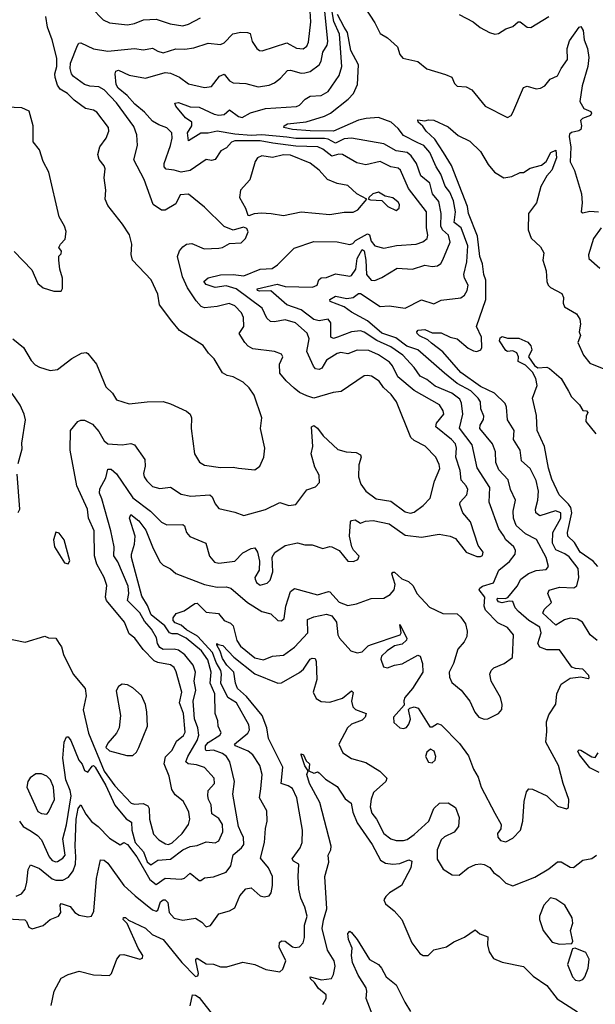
# Model space of a CAD drawing. Extents: x 1603745 to 1745082, y 385868 to 533966.
# Tile 268 of 646: x 1686704 to 1689915, y 427243 to 432737. Entities that reach past the tile are written whole.
import ezdxf

# ---------------------------------------------------------------- set-up
doc = ezdxf.new("R2010")
doc.units = 0

msp = doc.modelspace()

# ---------------------------------------------------------------- linework, layer by layer
at = {"layer": '0CON20XD'}
for points in [[(1689101.3, 429068.7), (1689115, 429038.6), (1689167.1, 428995), (1689215.6, 428935), (1689243.1, 428873.1), (1689265, 428845.7), (1689295, 428834.4), (1689315, 428836), (1689375, 428866), (1689393.3, 428886.7), (1689395.4, 428914.6), (1689386.1, 428955), (1689334.2, 429045), (1689326.2, 429085), (1689333.3, 429105), (1689349.5, 429120.5), (1689406.7, 429145), (1689452.7, 429177.3), (1689459.4, 429305), (1689425, 429344.4), (1689371.7, 429371.7), (1689302.5, 429442.5), (1689294.7, 429465), (1689298.7, 429515), (1689267.6, 429555), (1689270.8, 429565), (1689285.1, 429574.9), (1689346.5, 429595), (1689377.5, 429665), (1689436.4, 429713.6), (1689467.1, 429755), (1689470, 429775), (1689460.9, 429795), (1689416.4, 429835), (1689402.3, 429857.7), (1689376.5, 429896.5), (1689322.1, 430045), (1689326.3, 430126.3), (1689255.5, 430235.5), (1689227.2, 430365), (1689157.9, 430457.9), (1689175.2, 430535), (1689167.8, 430597.8), (1689158.5, 430618.5), (1689115, 430653.2), (1689021.9, 430691.9), (1688975, 430729.7), (1688938.4, 430748.4), (1688905.2, 430795.2), (1688841.4, 430865), (1688775, 430911.5), (1688696.3, 430946.3), (1688625, 430994), (1688605, 431000), (1688555.8, 430994.2), (1688476.2, 430965), (1688455, 430958.2), (1688440.5, 430965), (1688440, 431045), (1688425.7, 431065), (1688375, 431056.7), (1688345, 431063.9), (1688275, 431117.5), (1688195, 431144.7), (1688105, 431223.3), (1688042.5, 431222.5), (1688031.1, 431225), (1688028.1, 431235), (1688140.4, 431260.4), (1688185, 431247.3), (1688336.6, 431243.4), (1688362.9, 431255), (1688373.6, 431285), (1688385, 431296.8), (1688415, 431298.9), (1688465, 431318.5), (1688545, 431305.5), (1688555, 431309.5), (1688579.3, 431345), (1688586.2, 431405), (1688615, 431454.4), (1688625, 431446.9), (1688634.9, 431394.9), (1688639.2, 431315), (1688665, 431283.5), (1688685, 431282.2), (1688725, 431298.9), (1688810.5, 431350.5), (1688895, 431345.5), (1688965, 431366.4), (1689005, 431360), (1689035, 431363.1), (1689052.9, 431377.1), (1689065, 431397.5), (1689104.7, 431495), (1689095.3, 431535), (1689063.1, 431565), (1689053.7, 431583.7), (1689055.2, 431655.2), (1689042.4, 431722.4), (1689007.5, 431765), (1688991.8, 431825), (1688941.3, 431865), (1688916.7, 431935), (1688887.1, 431977.1), (1688865, 431995.3), (1688805, 432005.2), (1688735, 432044.7), (1688555, 432075.3), (1688515, 432071.3), (1688465, 432047.4), (1688425, 432069.6), (1688405, 432074), (1688245, 432073.1), (1688195, 432081.7), (1688055, 432093.5), (1687995, 432090.8), (1687905, 432097.3), (1687804.8, 432115.2), (1687755, 432103.2), (1687715, 432102.9), (1687645, 432060.8), (1687639.6, 432105), (1687663.5, 432145), (1687664.3, 432165), (1687628.9, 432188.9), (1687574.4, 432255), (1687569.7, 432270.3), (1687590, 432275), (1687655, 432251.2), (1687705, 432247.7), (1687789, 432209), (1687815, 432203.1), (1687845, 432207.8), (1687875, 432232.9), (1687925, 432195.9), (1687945, 432191.2), (1687992.5, 432217.5), (1688075, 432240.8), (1688248.2, 432251.8), (1688265, 432259.1), (1688296.8, 432293.2), (1688325, 432310.4), (1688385, 432313.8), (1688425, 432336.5), (1688486.2, 432425), (1688501.4, 432475), (1688488.4, 432655), (1688457.4, 432727.4), (1688438.2, 432835)], [(1686617.6, 429287.6), (1686735, 429263.6), (1686845, 429297.5), (1686865, 429286.7), (1686905, 429286), (1686924, 429255), (1686937.9, 429237.9), (1686948.2, 429195), (1687002.5, 429085), (1687069.3, 429005), (1687075.6, 428964.4), (1687057.7, 428885), (1687088.6, 428755), (1687175, 428544.2), (1687235, 428461.1), (1687325.6, 428365), (1687345, 428359.2), (1687393.1, 428363.1), (1687419.4, 428349.4), (1687426.4, 428335), (1687427.7, 428275), (1687451.2, 428191.2), (1687481.1, 428161.1), (1687518.2, 428138.2), (1687535, 428135.2), (1687555, 428143.4), (1687610.6, 428195), (1687646.5, 428245), (1687653.5, 428275), (1687647.5, 428315), (1687638.2, 428335), (1687615.2, 428375.2), (1687572, 428412), (1687552, 428442), (1687538.2, 428515), (1687509.6, 428585), (1687516.8, 428623.2), (1687555, 428660.6), (1687578.8, 428711.2), (1687618.3, 428741.7), (1687628.1, 428761.9), (1687617.7, 428865), (1687596.3, 428925), (1687607.8, 428985), (1687577.9, 429097.9), (1687565, 429121.2), (1687545, 429137.1), (1687475, 429149.1), (1687455, 429159.6), (1687392.5, 429222.5), (1687347.3, 429285), (1687315, 429310), (1687289.2, 429375), (1687188.9, 429495), (1687183.1, 429515), (1687189.9, 429579.9), (1687174.7, 429624.7), (1687135, 429698.8), (1687122.3, 429745), (1687119.2, 429885), (1687088.4, 429955), (1687082.9, 430005), (1687022.9, 430135), (1686986.4, 430335), (1686987.9, 430445), (1687028.6, 430495), (1687045, 430502.5), (1687065, 430502.5), (1687110.6, 430480.6), (1687145, 430438.1), (1687175.9, 430385.9), (1687195, 430370.5), (1687275, 430364), (1687325, 430372.3), (1687344.7, 430364.7), (1687401.7, 430281.7), (1687404.5, 430245), (1687395.4, 430205), (1687399.3, 430185), (1687412.9, 430162.9), (1687445, 430132.1), (1687485, 430120.8), (1687545, 430128), (1687605, 430088.5), (1687658.5, 430078.5), (1687765, 430086.2), (1687777.5, 430075), (1687795, 430034.3), (1687815, 430010), (1687905, 429989.2), (1687955, 429969.2), (1688075.9, 430004.1), (1688155, 430042.5), (1688205, 430026), (1688245, 430031.9), (1688306.4, 430113.6), (1688355, 430130.8), (1688375.7, 430155), (1688374.3, 430195), (1688350.7, 430240.7), (1688330.6, 430315), (1688338.6, 430355), (1688332.5, 430465), (1688345, 430472.5), (1688365, 430456.7), (1688396.2, 430415), (1688478.3, 430338.3), (1688525, 430325.5), (1688581.1, 430321.1), (1688605, 430308), (1688608.6, 430295), (1688596.4, 430253.6), (1688594.5, 430185), (1688607.3, 430145), (1688635, 430105.4), (1688692.9, 430062.9), (1688775, 430049.3), (1688855, 429990), (1688885, 429983.6), (1688905, 429989.2), (1688955.6, 430025), (1688993.7, 430066.3), (1689018.3, 430161.7), (1689047.4, 430232.6), (1689044.2, 430255), (1689026.1, 430296.1), (1688966.6, 430356.6), (1688905, 430388.5), (1688886.9, 430405), (1688806.2, 430605), (1688776.2, 430645), (1688733.6, 430683.6), (1688709.4, 430719.4), (1688666.7, 430746.7), (1688645, 430752.2), (1688625, 430748.9), (1688497.3, 430662.7), (1688453, 430657), (1688345, 430624.5), (1688305, 430638), (1688265.5, 430655.5), (1688235, 430680), (1688191.1, 430721.1), (1688155.7, 430765), (1688154.2, 430815), (1688172, 430855), (1688165, 430871.2), (1688125.5, 430885.5), (1688005, 430899.6), (1687978.1, 430915), (1687959.5, 430935), (1687927.8, 430985), (1687954.5, 431025), (1687952.1, 431075), (1687940.6, 431100.6), (1687905, 431140.8), (1687872.9, 431152.9), (1687805, 431136.3), (1687735, 431129.7), (1687716.5, 431136.5), (1687688.1, 431168.1), (1687640.4, 431240.4), (1687611.7, 431301.7), (1687583.6, 431415), (1687595, 431446.2), (1687615, 431468.8), (1687635, 431483.8), (1687665, 431487.1), (1687732.5, 431457.5), (1687815, 431461.9), (1687835, 431465.8), (1687875, 431488.6), (1687938.8, 431491.2), (1687963.8, 431515), (1687977.7, 431552.3), (1687971.7, 431571.7), (1687951.7, 431578.3), (1687895, 431562.5), (1687845, 431583.3), (1687735, 431690.5), (1687645, 431762.2), (1687600.2, 431759.8), (1687575, 431710), (1687515, 431673.3), (1687495, 431673.1), (1687448.6, 431705), (1687398.9, 431845), (1687340, 431955), (1687360.7, 432035), (1687358.2, 432095), (1687340.3, 432140.3), (1687245, 432272.7), (1687174.7, 432345), (1687145, 432362.9), (1687095, 432365.3), (1687065.6, 432375), (1687005, 432419.5), (1686992.5, 432435), (1686985.5, 432464.5), (1686987.8, 432495), (1687027, 432593), (1687034.4, 432605.6), (1687045, 432606.7), (1687115, 432574.5), (1687195, 432561.8), (1687345, 432575.5), (1687395, 432568.9), (1687445, 432577.3), (1687475, 432560.5), (1687505, 432552.5), (1687575, 432573.6), (1687625, 432572.5), (1687675, 432579.7), (1687755, 432605.9), (1687825, 432597.5), (1687845, 432607.1), (1687892.8, 432657.2), (1687936.9, 432666.9), (1687975.4, 432665.4), (1687989.1, 432659.1), (1688000, 432615), (1688027.5, 432575), (1688042.5, 432565), (1688056.2, 432563.8), (1688195, 432607.1), (1688248.6, 432578.6), (1688285, 432574.5), (1688305, 432588.1), (1688315, 432612), (1688328.3, 432725), (1688324.3, 432785)], [(1686767.9, 428207.9), (1686803.5, 428185), (1686825, 428160), (1686867.9, 428065), (1686885, 428044.1), (1686905, 428036.7), (1686915, 428039.3), (1686945, 428058.6), (1686957.5, 428075), (1686944, 428165), (1686965.7, 428244.3), (1686990.5, 428405), (1686986.5, 428436.5), (1686962.2, 428495), (1686944.8, 428615.2), (1686951.4, 428705), (1686965, 428734.4), (1686974.3, 428735.7), (1686989.3, 428715), (1687033.8, 428605), (1687052.2, 428582.2), (1687065, 428548.1), (1687085, 428538.8), (1687108.8, 428571.2), (1687115, 428574.2), (1687125, 428566.5), (1687185, 428463.5), (1687234, 428354), (1687298.2, 428278.2), (1687328.2, 428258.2), (1687329.5, 428215), (1687349, 428145), (1687394.3, 428094.3), (1687415, 428038.2), (1687435, 428020.3), (1687475, 428046.7), (1687545, 428052.5), (1687614, 428105), (1687655, 428123.7), (1687695, 428129.1), (1687745, 428149.6), (1687795, 428143.3), (1687815.3, 428155), (1687836.6, 428205), (1687834.8, 428245), (1687815, 428279.1), (1687776.2, 428305), (1687772, 428355), (1687756.5, 428385), (1687753.3, 428405), (1687756.2, 428435), (1687790.2, 428475), (1687788.8, 428505), (1687735, 428563.3), (1687689.7, 428579.7), (1687644.5, 428584.5), (1687631.4, 428595), (1687642.3, 428625), (1687693.3, 428715), (1687702.8, 428745), (1687697.4, 428785), (1687679.3, 428835), (1687675.6, 428885.6), (1687672.5, 428935), (1687687.1, 428995), (1687676.8, 429045), (1687684.1, 429095), (1687672.5, 429135), (1687625, 429192.8), (1687589.4, 429219.4), (1687565, 429224.8), (1687505, 429222.2), (1687485, 429233.4), (1687473.1, 429255), (1687467.4, 429287.4), (1687438.8, 429335), (1687401.1, 429381.1), (1687375, 429427.3), (1687306.1, 429495), (1687312.7, 429535), (1687309.3, 429575), (1687251.5, 429711.5), (1687229.5, 429745), (1687231.6, 429795), (1687213.4, 429885), (1687163.1, 430063.1), (1687148.6, 430095), (1687151.3, 430118.7), (1687185, 430180), (1687195, 430228.8), (1687215, 430229.5), (1687245, 430202.8), (1687335, 430069.1), (1687433.4, 429993.4), (1687495, 429932.7), (1687525, 429918.2), (1687615, 429920), (1687622.6, 429912.6), (1687634.8, 429874.8), (1687652.5, 429852.5), (1687742, 429815), (1687762.9, 429742.9), (1687790.1, 429710.1), (1687815, 429703.4), (1687904, 429715), (1687949.1, 429760.9), (1687995, 429786), (1688015, 429790), (1688031.4, 429765), (1688041.2, 429715), (1688039.1, 429665), (1688016.7, 429625), (1688017.3, 429615), (1688025, 429597.1), (1688045, 429582.2), (1688085, 429591.9), (1688100.9, 429609.1), (1688115.3, 429655), (1688113, 429737), (1688127.2, 429762.8), (1688185, 429802.5), (1688253.1, 429816.9), (1688294, 429806), (1688335, 429805.6), (1688395, 429786.7), (1688435, 429798), (1688445.8, 429795.8), (1688485.5, 429775.5), (1688535, 429715.8), (1688566.6, 429713.4), (1688590, 429725), (1688597.7, 429742.3), (1688565.8, 429775.8), (1688556.6, 429795), (1688543.8, 429855), (1688548.6, 429935), (1688555, 429942.5), (1688575, 429945.7), (1688605, 429927.5), (1688632.4, 429937.6), (1688675, 429942.5), (1688765, 429924.5), (1688855, 429860), (1688945, 429848.5), (1689043.2, 429866.8), (1689105.5, 429855.5), (1689135, 429842), (1689195, 429766), (1689255, 429741.9), (1689275, 429741.9), (1689285, 429746.2), (1689289.4, 429765), (1689262.4, 429802.4), (1689218.8, 429935), (1689176.7, 429985), (1689158.6, 430031.4), (1689161.1, 430045), (1689198.5, 430085), (1689203.2, 430115), (1689194.6, 430135), (1689166.7, 430166.7), (1689161.7, 430221.7), (1689137.5, 430295), (1689140, 430345), (1689135, 430369.1), (1689113.2, 430395), (1689026.2, 430465), (1689029.1, 430485), (1689070, 430535), (1689066.2, 430555), (1689045, 430586.7), (1688905, 430667.2), (1688813.5, 430743.5), (1688783.6, 430805), (1688766.5, 430825), (1688706.5, 430866.5), (1688651.5, 430891.5), (1688587.1, 430892.9), (1688535, 430871.3), (1688495, 430878.7), (1688475, 430874.6), (1688415, 430837.4), (1688388.7, 430791.3), (1688375, 430784.7), (1688355, 430788.2), (1688342.9, 430802.9), (1688305.2, 430885), (1688315.5, 430935.5), (1688318.2, 430955), (1688307, 430987), (1688242.7, 431045), (1688185, 431061), (1688125, 431050), (1688103.3, 431053.3), (1688082.1, 431072.1), (1688057.2, 431127.2), (1687912.2, 431235), (1687855, 431252.3), (1687795, 431243.1), (1687745, 431258.4), (1687731.2, 431275), (1687755, 431296.9), (1687825, 431313), (1687895, 431314.8), (1687955, 431307.4), (1688045, 431344.7), (1688112.5, 431347.5), (1688142, 431368), (1688235, 431461.2), (1688345, 431499.1), (1688475, 431496.6), (1688545, 431482.5), (1688561.8, 431488.2), (1688577.5, 431505), (1688645, 431542.5), (1688655, 431536), (1688665, 431500), (1688685, 431475.5), (1688735, 431461.8), (1688805.9, 431475.9), (1688916.2, 431483.8), (1688953.2, 431496.8), (1688976.5, 431515), (1688981.1, 431535), (1688973.4, 431575), (1688973.9, 431665), (1688873.4, 431795), (1688827.8, 431897.8), (1688815, 431907.9), (1688775, 431915.3), (1688715, 431946.2), (1688635, 431926.8), (1688585, 431938.7), (1688504, 431985), (1688485, 431986.1), (1688445, 431974.7), (1688394.6, 432015), (1688366.4, 432026.4), (1688245, 432031.1), (1688116.8, 432046.8), (1688045, 432061.3), (1687905, 432060.8), (1687886.3, 432053.7), (1687858.1, 432021.9), (1687826, 432004), (1687795, 431956.5), (1687775, 431950.6), (1687745, 431956.7), (1687654.7, 431895.3), (1687605, 431885.4), (1687565, 431897.9), (1687521.7, 431901.7), (1687510.8, 431915), (1687509.4, 431935), (1687545.5, 432034.5), (1687555.2, 432075), (1687553.2, 432105), (1687525, 432133.8), (1687479.6, 432149.6), (1687445, 432170.5), (1687400.3, 432220.3), (1687345.8, 432265), (1687303.8, 432313.8), (1687252.8, 432355), (1687242.9, 432375), (1687237.5, 432435), (1687240.6, 432449.4), (1687255, 432454.8), (1687315, 432426.2), (1687405, 432410.8), (1687515, 432442.6), (1687545, 432438.7), (1687595, 432416.2), (1687645, 432379.2), (1687735, 432358.1), (1687775, 432364), (1687818, 432422), (1687845, 432432.5), (1687875, 432394.6), (1687895, 432383.6), (1687965, 432381.5), (1688035, 432362.1), (1688095, 432371.6), (1688125, 432384.6), (1688159.7, 432410.3), (1688197.1, 432452.9), (1688215, 432455.4), (1688275, 432438.9), (1688295, 432439.4), (1688325, 432448.2), (1688374.5, 432485), (1688385.2, 432504.8), (1688395.3, 432555), (1688419.2, 432595), (1688423.4, 432615), (1688405.9, 432785)], [(1687105, 432803.3), (1687169.4, 432735), (1687205, 432719.2), (1687305, 432708.9), (1687345, 432715.3), (1687393.9, 432736.1), (1687465, 432739.1), (1687542.8, 432712.8), (1687615, 432703.2), (1687645, 432711.1), (1687712.6, 432747.4)], [(1688628.5, 432805), (1688685, 432720), (1688715, 432659.2), (1688755.4, 432635.4), (1688811.2, 432585), (1688825, 432543.3), (1688841.2, 432521.2), (1688925, 432504.2), (1688975, 432462.9), (1689079.5, 432430.5), (1689115, 432416.2), (1689129.8, 432379.8), (1689145, 432365.6), (1689195, 432361.1), (1689226, 432345), (1689301.2, 432255), (1689425, 432190), (1689445, 432202), (1689455, 432218.8), (1689515, 432358), (1689535, 432365.8), (1689585, 432351.2), (1689610, 432355), (1689633, 432367), (1689662.5, 432405), (1689705, 432422.5), (1689724.2, 432465), (1689760.6, 432515), (1689758.1, 432575), (1689771.9, 432618.1), (1689825, 432695.5), (1689835, 432698.9), (1689846.9, 432676.9), (1689852.5, 432625), (1689871, 432575), (1689879, 432525), (1689874.2, 432475), (1689842.5, 432367.5), (1689829.6, 432279.6), (1689850.8, 432240.8), (1689889.5, 432225), (1689894.6, 432215), (1689888.2, 432201.8), (1689842.9, 432185), (1689832.9, 432175), (1689838.9, 432145), (1689835, 432124.2), (1689823.7, 432116.3), (1689782.2, 432107.8), (1689771.8, 432098.2), (1689769.1, 432085), (1689779.3, 432025), (1689775, 431943.3), (1689799.4, 431895), (1689838.6, 431765), (1689842.2, 431715), (1689836.7, 431665), (1689845, 431658.8), (1689885, 431668.6), (1689932.5, 431665)], [(1686665.7, 430955.7), (1686725, 430907.5), (1686768.1, 430835), (1686791.2, 430811.2), (1686815, 430797.5), (1686875, 430778.5), (1686915.4, 430784.6), (1686995, 430846.7), (1687048.8, 430875), (1687075, 430879.5), (1687085, 430874.4), (1687131.8, 430815), (1687185, 430688.8), (1687222.1, 430652.1), (1687245, 430616.2), (1687315, 430593.1), (1687415.6, 430604.4), (1687505, 430605.5), (1687545, 430593.8), (1687635, 430551.8), (1687654.6, 430535), (1687663.1, 430515), (1687661.5, 430455), (1687680, 430315), (1687707.3, 430267.3), (1687735, 430251.4), (1687825, 430237.1), (1687895, 430240), (1687924.6, 430234.6), (1688015, 430225.6), (1688044.3, 430245), (1688066.7, 430295), (1688071.4, 430345), (1688046.5, 430455), (1688055.5, 430515), (1688012.4, 430642.4), (1687985, 430681.9), (1687950, 430715), (1687895, 430743.1), (1687860.6, 430750.6), (1687836.1, 430766.1), (1687788.1, 430845), (1687757.1, 430875), (1687728.5, 430918.5), (1687595, 431002.9), (1687551.9, 431055), (1687484.5, 431145), (1687475.6, 431205), (1687437.1, 431285), (1687334, 431395), (1687325.7, 431425.7), (1687329.2, 431485), (1687316.2, 431536.2), (1687278.5, 431595), (1687195, 431700), (1687180, 431735), (1687184.6, 431785.4), (1687176.2, 431855), (1687180.6, 431905), (1687175, 431922), (1687146.9, 431956.9), (1687140, 431985), (1687152, 432028), (1687185.6, 432075), (1687201.1, 432115), (1687199.5, 432135), (1687135, 432221.1), (1687115, 432232.1), (1687071.4, 432241.4), (1687007.1, 432287.1), (1686970, 432325), (1686929.2, 432349.2), (1686915, 432371.4), (1686902.5, 432415), (1686900, 432435), (1686910.4, 432475), (1686911.1, 432521.1), (1686884.7, 432625), (1686858.7, 432695), (1686849.1, 432755)], [(1689355, 428308.8), (1689390.8, 428245), (1689387.9, 428222.1), (1689368.8, 428195), (1689372, 428175), (1689385.9, 428155.9), (1689415, 428150), (1689455, 428170), (1689497.5, 428215), (1689510, 428265), (1689518.5, 428375), (1689531.1, 428428.9), (1689545, 428444.4), (1689565, 428442.2), (1689645, 428406.7), (1689705, 428348.9), (1689755, 428334.2), (1689765, 428341.2), (1689766.7, 428385), (1689735.5, 428475), (1689710.3, 428575), (1689639.1, 428705), (1689645.5, 428765.5), (1689641.9, 428818.1), (1689655, 428857.5), (1689695, 428916.7), (1689699.6, 428975), (1689725, 429028.1), (1689775, 429063.1), (1689835, 429070), (1689875, 429061.2), (1689880, 429065), (1689878, 429078), (1689845, 429112.5), (1689805, 429115.8), (1689784.5, 429124.5), (1689715, 429220.8), (1689645, 429221.4), (1689605.2, 429235.2), (1689595.3, 429255), (1689613.8, 429315), (1689605, 429346.3), (1689545, 429383.6), (1689486.7, 429435), (1689468.6, 429455), (1689455, 429489.5), (1689435, 429492.7), (1689395, 429482.1), (1689375, 429489.1), (1689365, 429502.9), (1689371.6, 429508.4), (1689412.8, 429507.2), (1689427.7, 429512.3), (1689478.5, 429575), (1689499.2, 429615), (1689543.2, 429646.8), (1689585, 429663.4), (1689640.9, 429669.1), (1689654.3, 429685), (1689640.3, 429735), (1689587.1, 429837.1), (1689525, 429868.2), (1689473.5, 429915), (1689458.4, 429955), (1689456.2, 429995), (1689470.4, 430055), (1689442.5, 430115), (1689428.5, 430168.5), (1689377.3, 430225), (1689360.3, 430265), (1689357.6, 430325), (1689340.8, 430370.8), (1689271.8, 430455), (1689273.3, 430475), (1689292, 430505), (1689292.9, 430525), (1689277.2, 430565), (1689273.8, 430605), (1689262.5, 430625), (1689220.2, 430665), (1689145, 430707.4), (1689073.4, 430763.4), (1688925, 430893.8), (1688864.1, 430915), (1688801.7, 430961.7), (1688725, 430987.9), (1688645, 431057), (1688555, 431104.2), (1688515, 431133.9), (1688435.8, 431165), (1688433.5, 431175), (1688465, 431194.6), (1688528.2, 431181.8), (1688565, 431185.7), (1688595, 431208.4), (1688605, 431209.2), (1688715, 431136.5), (1688765, 431140.5), (1688853.7, 431126.3), (1688945, 431172.7), (1689015, 431150.8), (1689055, 431171.4), (1689164.5, 431185.5), (1689185, 431199.2), (1689201.1, 431225), (1689206.4, 431255), (1689185, 431294), (1689182.5, 431315), (1689198.9, 431385), (1689204.3, 431475), (1689167.3, 431575), (1689128.5, 431605), (1689134.8, 431665), (1689123.6, 431725), (1689103.8, 431775), (1689077, 431807), (1689052.6, 431875), (1689027.6, 431915), (1688992.9, 431995), (1688958.5, 432035), (1688925, 432049.2), (1688845, 432089.7), (1688815, 432128.6), (1688775.9, 432165), (1688705, 432191.6), (1688636, 432186), (1688595, 432175.2), (1688455.5, 432114.5), (1688325, 432116.4), (1688225.2, 432124.8), (1688177.5, 432135), (1688178.6, 432145), (1688198.8, 432155), (1688302.5, 432167.5), (1688405, 432197.5), (1688437.1, 432215), (1688536.9, 432293.1), (1688566.9, 432325), (1688587.6, 432375), (1688593.6, 432485), (1688551.5, 432565), (1688532.1, 432665), (1688514.9, 432694.9), (1688477.3, 432765)], [(1689155, 432766.5), (1689234.2, 432725), (1689273.3, 432693.3), (1689325, 432664.4), (1689354.1, 432655.9), (1689375, 432660), (1689415, 432686), (1689455, 432699.2), (1689485, 432724.2), (1689496.7, 432725), (1689535, 432694.2), (1689555, 432694), (1689655, 432754.2)], [(1686672.9, 431442.9), (1686771.3, 431341.3), (1686806, 431265), (1686835, 431240), (1686895, 431221.2), (1686935, 431222.5), (1686943.6, 431236.4), (1686943.6, 431293.6), (1686927.5, 431345), (1686922.5, 431395), (1686923, 431417), (1686935, 431430), (1686936.7, 431445), (1686922.5, 431465), (1686932.5, 431485), (1686957.9, 431512.1), (1686962.5, 431555), (1686954, 431585), (1686923.8, 431636.2), (1686867.1, 431885), (1686834.4, 431945), (1686815, 432010), (1686780, 432055), (1686780, 432145), (1686756.8, 432226.8), (1686715.3, 432245.3), (1686585, 432250)], [(1689925, 429271.9), (1689887.1, 429305), (1689843.8, 429375), (1689815, 429391.1), (1689775, 429396.5), (1689743, 429387), (1689695, 429358.2), (1689622.7, 429425), (1689629.4, 429445), (1689671.1, 429485), (1689650.5, 429535), (1689657.1, 429552.9), (1689715, 429569.3), (1689795, 429566.4), (1689812.1, 429577.9), (1689823.6, 429625), (1689819.1, 429675), (1689768.6, 429738.6), (1689745, 429756.2), (1689695, 429778.9), (1689676.1, 429815), (1689677.9, 429875), (1689722.8, 429955), (1689722.9, 429985), (1689693.8, 429996.2), (1689605, 429967.8), (1689583.3, 429985), (1689581.8, 430005), (1689595.3, 430055), (1689598.8, 430105), (1689584.6, 430165), (1689552.2, 430232.2), (1689503.8, 430275), (1689496.2, 430335), (1689459.2, 430395), (1689462.1, 430445), (1689424.6, 430504.6), (1689419.1, 430575), (1689411.5, 430595), (1689353.6, 430653.6), (1689275, 430689.6), (1689165, 430768.1), (1689064.2, 430884.2), (1689001.2, 430931.2), (1688980.2, 430950.2), (1688935, 430972), (1688920.8, 430985), (1688918.8, 430995), (1688926, 431004), (1688965, 431007.8), (1689005, 430989.4), (1689055, 430988.5), (1689105, 430965.6), (1689145, 430956.2), (1689205, 430903.8), (1689235, 430888.9), (1689255, 430885.7), (1689276.4, 430893.6), (1689282.3, 430907.7), (1689281.1, 430965), (1689252.6, 431025), (1689304.3, 431175), (1689304, 431284), (1689292.3, 431315), (1689286.2, 431375), (1689271.2, 431415), (1689258, 431528), (1689208, 431655), (1689202.5, 431695), (1689113.4, 431923.4), (1689067.8, 431995), (1689019.5, 432069.5), (1688970.8, 432115), (1688953, 432143), (1688927.5, 432165), (1688925, 432177.5), (1688965, 432172.5), (1688985, 432178.8), (1689015, 432176), (1689095, 432138.5), (1689150.4, 432090.4), (1689215, 432058.2), (1689275, 432001.2), (1689317.9, 431927.9), (1689353.1, 431885), (1689404.7, 431854.7), (1689448.8, 431861.2), (1689495, 431884), (1689515, 431884.2), (1689552, 431908), (1689615, 431924.6), (1689641.8, 431945), (1689667.8, 431995), (1689695, 432008.6), (1689699.4, 431965), (1689672.6, 431897.4), (1689645, 431865.4), (1689611.8, 431805), (1689586.9, 431715), (1689543.1, 431655), (1689540, 431565), (1689558.1, 431518.1), (1689608.4, 431468.4), (1689627.8, 431435), (1689622.5, 431395), (1689640.9, 431335), (1689644.1, 431275), (1689652.3, 431255), (1689665, 431242.1), (1689728.9, 431208.9), (1689736.9, 431186.9), (1689735.8, 431155), (1689744, 431135), (1689810, 431095), (1689828.9, 431065), (1689832.7, 431037.3), (1689825.8, 430995), (1689832.2, 430975), (1689816.9, 430935), (1689850, 430865), (1689885, 430820.6), (1689971.2, 430785)], [(1687985, 431643.8), (1688014.4, 431655.6), (1688050.3, 431659.7), (1688107.5, 431655), (1688175, 431644.7), (1688274.6, 431664.6), (1688435, 431650), (1688515, 431663.3), (1688565, 431662.5), (1688590, 431675), (1688640, 431735), (1688585.5, 431765.5), (1688535, 431811.4), (1688475, 431823.1), (1688420.8, 431845), (1688375, 431897.9), (1688325, 431936.2), (1688215, 431981), (1688175, 431982.7), (1688115, 431966.8), (1688055, 431977.5), (1688031.2, 431965), (1688017.1, 431945), (1687987.7, 431842.3), (1687935.5, 431784.5), (1687930.9, 431745), (1687964.2, 431685), (1687976.7, 431646.7), (1687985, 431643.8)], [(1688805, 431672), (1688820.8, 431685), (1688822.5, 431705), (1688815, 431718.9), (1688785, 431743.1), (1688742.7, 431752.7), (1688705, 431773.8), (1688674.3, 431765.7), (1688652.5, 431745), (1688650, 431735), (1688661.7, 431731.7), (1688725, 431728), (1688758, 431695), (1688805, 431672)], [(1689948.1, 431575), (1689905.6, 431515), (1689877.5, 431425), (1689878, 431405), (1689939.7, 431349.7)], [(1689929.5, 429685), (1689902.8, 429715), (1689830.6, 429765), (1689799.2, 429819.2), (1689762.2, 429855), (1689760.5, 429875), (1689784.9, 429985), (1689779.3, 430015), (1689765, 430034.1), (1689713, 430085), (1689673.3, 430173.3), (1689653.8, 430233.8), (1689630.9, 430355), (1689591.5, 430445), (1689587.2, 430527.2), (1689564.3, 430625), (1689590, 430695), (1689583.1, 430735), (1689565, 430770.8), (1689525, 430808.2), (1689485, 430830), (1689487.5, 430855), (1689477.3, 430877.3), (1689455, 430888.9), (1689425, 430885.4), (1689415, 430890), (1689380, 430945), (1689385, 430960.8), (1689395, 430969.2), (1689425, 430959.5), (1689489.1, 430959.1), (1689537.9, 430937.9), (1689555, 430916.2), (1689560.5, 430895), (1689542.5, 430855), (1689575, 430807.1), (1689595, 430793.6), (1689645, 430796.9), (1689660.3, 430790.3), (1689725, 430733.8), (1689765, 430663.8), (1689782, 430632), (1689826.7, 430586.7), (1689845, 430555.8), (1689865, 430553.8), (1689873.8, 430545), (1689864, 430525), (1689862, 430495), (1689917.5, 430425)], [(1686695, 430260), (1686717.7, 430342.3), (1686716.4, 430373.6), (1686735.8, 430504.2), (1686729.4, 430535), (1686706.7, 430585), (1686661.3, 430651.3)], [(1686695, 429986.7), (1686705.5, 430005), (1686689.7, 430200.3)], [(1686685, 427846.2), (1686715, 427858.1), (1686734.3, 427885), (1686744.8, 427925), (1686750.9, 427995), (1686765, 428020), (1686815, 428001.3), (1686885, 427942.6), (1686905.8, 427935.8), (1686945, 427935.3), (1686977.1, 427952.9), (1687002.8, 427987.2), (1687016, 428024), (1687017.9, 428065), (1687013.7, 428125), (1687019.6, 428275), (1687030.2, 428335), (1687045, 428355.7), (1687073.8, 428303.8), (1687105, 428262.9), (1687141.1, 428235), (1687205, 428170), (1687265, 428132), (1687285, 428146.2), (1687305, 428133.6), (1687357.8, 428065), (1687429.7, 427939.7), (1687465, 427911.5), (1687515, 427947.1), (1687605, 427940.3), (1687622.9, 427947.1), (1687655, 427974.4), (1687705, 427933.8), (1687715, 427933.3), (1687735, 427947.5), (1687785, 427953.5), (1687855, 427980.3), (1687881.8, 428015), (1687895, 428077.1), (1687940.7, 428115), (1687954.2, 428135), (1687953.2, 428173.2), (1687937.3, 428205), (1687925.3, 428235), (1687892.2, 428415), (1687902.2, 428485), (1687877.1, 428595), (1687857.2, 428625), (1687835, 428642.5), (1687785, 428661.5), (1687745, 428656.4), (1687740, 428665), (1687740.7, 428685), (1687755, 428704.3), (1687820.4, 428745), (1687827.4, 428757.4), (1687811.5, 428795), (1687809.6, 428825), (1687794.6, 428865), (1687792, 428975), (1687766, 429035), (1687772.3, 429095), (1687753.1, 429165), (1687718.6, 429215), (1687632.2, 429285), (1687585, 429310.6), (1687555, 429309), (1687539.2, 429315), (1687514.2, 429355), (1687437.9, 429415), (1687417.4, 429467.4), (1687385, 429519.1), (1687327, 429735), (1687327.2, 429755), (1687345, 429810), (1687348.1, 429855), (1687316.2, 429955), (1687325, 429975.4), (1687369.5, 429939.5), (1687408.2, 429888.2), (1687444.6, 429794.6), (1687485, 429712), (1687505, 429692.9), (1687545, 429672.9), (1687575, 429645.6), (1687735.2, 429585.2), (1687805, 429569.3), (1687855, 429572.5), (1687881.2, 429565), (1687975.5, 429485.5), (1688055, 429434.6), (1688105, 429421.5), (1688145, 429383.3), (1688165, 429382.2), (1688178.9, 429395), (1688189.5, 429465), (1688214.7, 429545.3), (1688237.6, 429562.4), (1688365, 429527.1), (1688426.6, 429546.6), (1688435, 429543.8), (1688485.8, 429485.8), (1688535, 429468.7), (1688583.6, 429476.4), (1688665, 429507.8), (1688735, 429508.8), (1688771.5, 429528.5), (1688793.5, 429555), (1688798.3, 429585), (1688780.3, 429645), (1688785, 429654.4), (1688795, 429653.8), (1688835, 429617.1), (1688872.3, 429602.3), (1688898.5, 429578.5), (1688920, 429535), (1688989.4, 429459.4), (1689065, 429423.6), (1689145, 429421.2), (1689165, 429403.3), (1689190.8, 429365), (1689200.6, 429325), (1689197.5, 429295), (1689182.7, 429265), (1689148, 429225), (1689124.6, 429145), (1689100, 429095), (1689101.3, 429068.7)], [(1686975, 429700), (1686983.6, 429716.4), (1686951.9, 429835), (1686925, 429872), (1686905, 429877.5), (1686892.7, 429835), (1686898.5, 429795), (1686955, 429706.7), (1686975, 429700)], [(1686635, 427719.6), (1686733.2, 427713.2), (1686742.5, 427705), (1686755, 427673.8), (1686774.1, 427664.1), (1686835, 427682.5), (1686873.8, 427715), (1686921.5, 427735), (1686934.1, 427755), (1686930, 427795), (1686935, 427804.2), (1686985, 427787.8), (1687011.2, 427755), (1687035, 427740.9), (1687085, 427731.5), (1687105.6, 427735), (1687118.3, 427761.7), (1687133.1, 427945), (1687155, 428048.8), (1687175, 428046.5), (1687195, 428030), (1687285.6, 427905.6), (1687347.6, 427847.6), (1687445, 427770.5), (1687465, 427762.5), (1687475, 427767.5), (1687488.9, 427815), (1687503.8, 427825), (1687516, 427825), (1687530.1, 427810.1), (1687538.8, 427755), (1687565, 427723.1), (1687615, 427712.1), (1687685, 427723.8), (1687720.3, 427700.3), (1687745, 427674), (1687768.3, 427681.7), (1687815, 427747.5), (1687875, 427764.3), (1687905, 427781.4), (1687932.2, 427847.8), (1687965, 427886.7), (1687995, 427893.1), (1688045, 427848.5), (1688067.3, 427842.7), (1688095, 427847.5), (1688106.7, 427865), (1688113.8, 427905), (1688114.1, 427955), (1688091.9, 428005), (1688048.2, 428058.2), (1688068.9, 428145), (1688075.5, 428224.5), (1688085.5, 428265), (1688082, 428322), (1688042.7, 428395), (1688050, 428445), (1688056.9, 428525), (1688042.9, 428575), (1688005, 428635.4), (1687978.5, 428655), (1687907.8, 428685), (1687902.7, 428695), (1687976.9, 428755), (1687985.9, 428775), (1687981.7, 428801.7), (1687913.1, 428925), (1687864.5, 428954.5), (1687827, 429035), (1687830.7, 429085), (1687826.2, 429105), (1687799.9, 429149.9), (1687779.3, 429205), (1687696, 429296), (1687635, 429332.2), (1687605, 429357.8), (1687571.3, 429371.3), (1687559.7, 429385), (1687561, 429399), (1687577.6, 429422.4), (1687621.2, 429438.8), (1687681.3, 429478.7), (1687695, 429480.5), (1687745, 429431.2), (1687812.6, 429422.6), (1687844.5, 429384.5), (1687879.3, 429369.3), (1687894.7, 429354.7), (1687915, 429273.1), (1687935, 429240.7), (1688015, 429175.3), (1688065, 429164.8), (1688115, 429184.6), (1688175, 429190.3), (1688237.5, 429235), (1688312.1, 429315), (1688310, 429390), (1688344.7, 429405.3), (1688415, 429420), (1688445, 429410.8), (1688470.7, 429375), (1688478.2, 429305), (1688487.5, 429285), (1688551.2, 429215), (1688586.1, 429203.9), (1688615, 429210), (1688647.3, 429242.7), (1688661.1, 429248.9), (1688826.1, 429303.9), (1688831.4, 429315), (1688825, 429362.5), (1688864.3, 429285), (1688862.5, 429275), (1688837.1, 429252.9), (1688795, 429242.7), (1688754.7, 429215), (1688722.9, 429185), (1688719.1, 429169.1), (1688733.8, 429125), (1688755, 429120), (1688795, 429135.7), (1688837.6, 429142.4), (1688925, 429190.8), (1688938, 429185), (1688951.4, 429145), (1688953.5, 429095), (1688894.4, 429005), (1688852.2, 428955), (1688846.2, 428936.2), (1688848.8, 428911.2), (1688789.2, 428845), (1688791.4, 428815), (1688825, 428784.4), (1688845, 428781.9), (1688862.2, 428787.8), (1688875.7, 428805), (1688884.1, 428834.1), (1688873.3, 428886.7), (1688880, 428895), (1688905, 428903.3), (1688926.7, 428895), (1688991.2, 428791.2), (1689005, 428790), (1689035, 428808.8), (1689055, 428801.2), (1689157.7, 428697.7), (1689208.3, 428628.3), (1689235.8, 428554.2), (1689260.9, 428510.9), (1689278.2, 428455), (1689355, 428308.8)], [(1686880.5, 427235), (1686897.3, 427315), (1686935, 427388.8), (1686975, 427408.8), (1687035, 427428), (1687115, 427406.2), (1687205, 427403.3), (1687215.9, 427414.1), (1687245.5, 427494.5), (1687265, 427518.8), (1687285, 427520), (1687375, 427494.2), (1687390, 427500), (1687390.8, 427515), (1687365.3, 427555.3), (1687303.4, 427693.4), (1687281.2, 427715), (1687282.5, 427727.5), (1687293.8, 427726.2), (1687311.2, 427711.2), (1687405, 427666.7), (1687442.5, 427632.5), (1687504, 427605), (1687608.9, 427475), (1687685, 427397.5), (1687698.1, 427401.9), (1687701.4, 427415), (1687686.4, 427485), (1687686, 427495), (1687695, 427500), (1687745, 427467.6), (1687785.9, 427465.9), (1687825, 427452), (1687859.2, 427450.8), (1687948.3, 427478.3), (1688015.9, 427464.1), (1688077.2, 427437.2), (1688155, 427424.3), (1688172.1, 427437.9), (1688189.2, 427485), (1688150.9, 427560.9), (1688153.2, 427586.8), (1688165, 427596.5), (1688185, 427594.8), (1688225, 427562.9), (1688240.8, 427559.2), (1688265, 427564.2), (1688285.6, 427585), (1688292.5, 427615), (1688293.6, 427685), (1688307.3, 427735), (1688294, 427784), (1688272.3, 427835), (1688262.1, 427885), (1688257.1, 427955), (1688262, 428025), (1688231.1, 428041.1), (1688223.9, 428055), (1688268.9, 428115), (1688279.6, 428145), (1688282.1, 428215), (1688250.6, 428395), (1688225, 428445.9), (1688201.8, 428461.8), (1688162.9, 428475), (1688171.2, 428565), (1688092.7, 428725), (1688083.3, 428785), (1688056.1, 428855), (1687969.5, 428959.5), (1687919.3, 429005), (1687908, 429035), (1687897.9, 429095), (1687860, 429135), (1687835, 429172.1), (1687822.7, 429212.7), (1687804.3, 429245.7), (1687803.9, 429256.1), (1687810.6, 429250.6), (1687837.5, 429245), (1687899.1, 429179.1), (1688015, 429086.6), (1688145, 429033.6), (1688165, 429037.3), (1688265, 429094.3), (1688286.8, 429113.2), (1688325, 429168.5), (1688335, 429174.6), (1688351.5, 429171.5), (1688358, 429155), (1688362.1, 429055), (1688340.5, 428985), (1688358.6, 428948.6), (1688385, 428932.9), (1688435, 428928), (1688505, 428950), (1688555, 428992.2), (1688565, 428982.5), (1688554.2, 428935), (1688563.2, 428903.2), (1688578.2, 428888.2), (1688636, 428865), (1688630.9, 428845), (1688615, 428828.2), (1688555, 428805.3), (1688532.4, 428785), (1688483.8, 428695), (1688505.8, 428645.8), (1688555, 428614)], [(1687335, 428630.8), (1687355, 428650), (1687368.9, 428675), (1687416.9, 428795), (1687414, 428875), (1687406, 428915), (1687383.8, 428965), (1687335, 429008), (1687305.7, 429025.7), (1687275, 429028.8), (1687255, 429016.7), (1687241.7, 428991.7), (1687266.2, 428855), (1687258.8, 428785), (1687244, 428755), (1687195, 428700), (1687184.4, 428675), (1687205, 428657.1), (1687301.3, 428631.3), (1687335, 428630.8)], [(1689005, 428590.5), (1689021.5, 428605), (1689025.4, 428625), (1689015.9, 428655.9), (1688995, 428666.7), (1688975, 428650), (1688967.7, 428625), (1688983.8, 428593.8), (1689005, 428590.5)], [(1689936.9, 428536.9), (1689885, 428561.2), (1689826.7, 428635), (1689817.8, 428655), (1689825, 428662.2), (1689835, 428660.3), (1689895, 428623.8), (1689915, 428620.4), (1689931.5, 428645)], [(1688395, 427241.2), (1688413.3, 427275), (1688413.3, 427295), (1688371.7, 427331.7), (1688348.1, 427365), (1688326.9, 427385), (1688325, 427396.2), (1688388.3, 427378.3), (1688442.6, 427387.4), (1688455, 427408.8), (1688463.5, 427455), (1688457.8, 427485), (1688420.3, 427545), (1688390.8, 427665), (1688398.2, 427711.8), (1688417.9, 427775), (1688406.7, 427955), (1688428.8, 428035), (1688424.5, 428075), (1688440, 428105), (1688442.1, 428125), (1688379.3, 428369.3), (1688320.8, 428475), (1688305.6, 428525), (1688312.5, 428545), (1688295, 428573.3), (1688274.3, 428635), (1688275, 428640), (1688288, 428635), (1688301.4, 428601.4), (1688320, 428585), (1688317.5, 428545), (1688345, 428532), (1688352.5, 428535), (1688365, 428540), (1688375, 428533.8), (1688409.5, 428499.5), (1688475, 428457.8), (1688519.4, 428389.4), (1688552.9, 428365), (1688563.3, 428315), (1688585.9, 428255), (1688669.4, 428135), (1688716.1, 428046.1), (1688745, 428030), (1688785.8, 428024.2), (1688825, 428027.6), (1688875, 428048.1), (1688892, 428042), (1688885.6, 428005), (1688834.1, 427905.9), (1688767.5, 427865), (1688746.2, 427845), (1688736, 427825), (1688745, 427804), (1688793.6, 427763.6), (1688836.5, 427716.5), (1688892, 427585), (1688937, 427527), (1688955, 427514.2), (1688982.5, 427515), (1689015, 427546), (1689085, 427564.2), (1689125, 427591.9), (1689151.7, 427601.7), (1689185, 427617.1), (1689245, 427658.8), (1689270, 427635), (1689315, 427618.8), (1689314.3, 427575), (1689322.5, 427535), (1689347.7, 427497.7), (1689395, 427478), (1689515, 427454), (1689569.2, 427399.2), (1689645, 427346.7), (1689702.2, 427272.2), (1689815, 427200)], [(1688555, 428614), (1688635, 428591.2), (1688713.6, 428543.6), (1688752, 428505), (1688745.7, 428485), (1688678.4, 428425), (1688665, 428388), (1688660, 428345), (1688669.3, 428309.3), (1688695.4, 428275), (1688735, 428195.7), (1688775, 428165.5), (1688805, 428156.9), (1688845, 428156.5), (1688865, 428162.8), (1688905, 428190), (1688986.4, 428265), (1689013.5, 428335), (1689045, 428364.4), (1689095, 428367.5), (1689135, 428340), (1689156.2, 428285), (1689151.8, 428235), (1689126.8, 428203.2), (1689073.3, 428176.7), (1689055, 428160), (1689033.3, 428105), (1689032.3, 428052.3), (1689066.2, 427996.2), (1689115.8, 427964.2), (1689156.3, 427963.7), (1689205.4, 428004.6), (1689246.9, 428023.1), (1689275, 428027.3), (1689295, 428022.9), (1689325.8, 428005.8), (1689347.4, 427977.4), (1689378.9, 427955), (1689415, 427917.8), (1689455, 427904.4), (1689578.3, 427951.7), (1689655, 427998), (1689705, 428037.5), (1689725, 428038.1), (1689775, 428007.1), (1689793.2, 428006.8), (1689845, 428046.9), (1689895, 428056.5), (1689921.4, 428075)], [(1686855, 428304.4), (1686865.5, 428315), (1686898.2, 428385), (1686892, 428455), (1686875.4, 428495.4), (1686855.4, 428515.4), (1686825, 428529.4), (1686795, 428528.1), (1686763.1, 428506.9), (1686750, 428485), (1686743.3, 428455), (1686805, 428318.1), (1686825, 428306.4), (1686855, 428304.4)], [(1686702.9, 428265), (1686722.7, 428235), (1686767.9, 428207.9)], [(1689715, 427578), (1689785, 427582.5), (1689790, 427595), (1689777.5, 427655), (1689790, 427695), (1689786.2, 427725), (1689744.5, 427795), (1689695, 427830), (1689665, 427836), (1689627.1, 427795), (1689603.1, 427735), (1689602.9, 427715), (1689625, 427654), (1689675, 427590), (1689715, 427578)], [(1688683.1, 427155), (1688636.7, 427275), (1688641.2, 427315), (1688637.5, 427335), (1688592.1, 427405), (1688560, 427475), (1688554.7, 427515), (1688558.9, 427555), (1688537.8, 427605), (1688535, 427637.5), (1688545, 427650), (1688555, 427643.3), (1688586.2, 427605), (1688655, 427492.5), (1688705, 427464), (1688722.5, 427445), (1688749.2, 427395), (1688805, 427351.2), (1688853.1, 427255), (1688885, 427203.3)], [(1689825, 427374.3), (1689845, 427381.4), (1689857.5, 427395), (1689875.5, 427445), (1689880, 427495), (1689862, 427532), (1689803.3, 427556.7), (1689788.3, 427551.7), (1689759.4, 427465), (1689786.9, 427395), (1689805, 427378.1), (1689825, 427374.3)], [(1687655, 427233.8), (1687667.5, 427295), (1687685, 427294.3), (1687705, 427281.2), (1687790.4, 427170.4)]]:
    msp.add_lwpolyline(points, dxfattribs=at)

doc.saveas('drawing.dxf')
